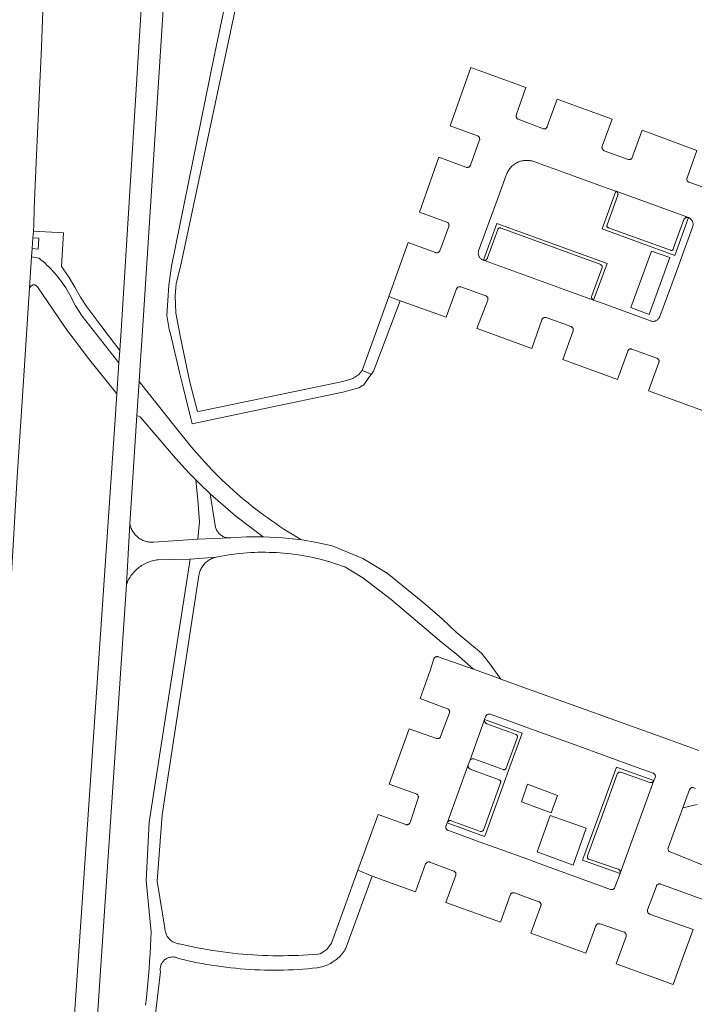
# Model space of a CAD drawing. Extents: x 146402 to 164798, y 455483 to 464134.
# Tile 401 of 575: x 158504 to 158596, y 461157 to 461292. Entities that reach past the tile are written whole.
import ezdxf

# ---------------------------------------------------------------- set-up
doc = ezdxf.new("R2010")
doc.units = 0
doc.header["$LTSCALE"] = 0.2
for name, color, linetype, lineweight in [('B-XX-VH-VERHARDING_ASFALT-GV', 252, 'CONTINUOUS', 18), ('B-XX-VH-VERHARDING_BETONSTRAATSTEEN-GV', 252, 'CONTINUOUS', 18), ('B-XX-VH-VERHARDING_STRAATBAKSTEEN-GV', 252, 'CONTINUOUS', 18), ('B-XX-VH-VERHARDING_TEGEL-GV', 252, 'CONTINUOUS', 18), ('B-XX-VH-VERHARDING_TEGEL_RUBBER-GV', 252, 'CONTINUOUS', 18)]:
    doc.layers.add(name, color=color, linetype=linetype, lineweight=lineweight)

msp = doc.modelspace()

# ---------------------------------------------------------------- linework, layer by layer
at = {"layer": 'B-XX-VH-VERHARDING_ASFALT-GV'}
for points in [[(158504.874, 461255.143), (158505.15, 461259.332), (158505.152, 461259.361), (158505.233, 461260.471), (158505.34, 461261.957), (158505.405, 461262.85), (158505.465, 461263.68), (158505.524, 461265.934), (158505.824, 461273.27), (158506.496, 461287.958), (158507.202, 461306.319), (158508.255, 461326.862), (158508.519, 461337.101), (158508.448, 461346.917), (158507.574, 461357.339), (158507.267, 461358.481), (158507.207, 461358.875), (158506.62, 461363.468), (158506.45, 461365.06), (158506.05, 461368.21), (158505.384, 461372.099), (158504.87, 461374.822), (158504.278, 461377.53), (158502.664, 461383.135)], [(158522.681, 461334.177), (158517.427, 461249.999), (158517.192, 461246.559), (158517.078, 461244.892), (158516.79, 461240.67), (158516.507, 461236.523), (158510.822, 461153.294)], [(158513.989, 461153.118), (158515.948, 461182.269), (158518.123, 461214.65), (158518.589, 461222.906), (158519.452, 461236.31), (158519.541, 461237.683), (158519.841, 461242.338), (158519.984, 461244.564), (158520.334, 461249.999), (158524.066, 461307.927)], [(158491.469, 461215.673), (158491.295, 461212.762), (158491.52, 461212.749), (158502.085, 461211.903), (158502.362, 461215.359), (158503.209, 461229.321), (158504.038, 461242.44), (158504.874, 461255.143)]]:
    msp.add_lwpolyline(points, dxfattribs=at)
for points in [[(158505.152, 461259.361), (158505.15, 461259.332), (158504.874, 461255.143), (158505.114, 461255.392), (158505.165, 461255.435), (158505.22, 461255.47), (158505.278, 461255.499), (158505.34, 461255.521), (158505.405, 461255.535), (158505.47, 461255.541), (158505.536, 461255.538), (158505.6, 461255.528), (158505.664, 461255.511), (158505.724, 461255.485), (158505.781, 461255.453), (158505.834, 461255.413), (158505.881, 461255.368), (158505.923, 461255.317), (158505.958, 461255.262), (158509.578, 461249.999), (158510.082, 461249.266), (158511.429, 461247.484), (158512.758, 461245.69), (158516.79, 461240.67), (158517.078, 461244.892), (158513.075, 461249.999), (158512.078, 461251.271), (158511.14, 461252.673), (158510.381, 461254.18), (158510.201, 461254.499), (158510.014, 461254.813), (158509.82, 461255.124), (158509.619, 461255.43), (158509.412, 461255.732), (158509.198, 461256.029), (158508.978, 461256.321), (158508.751, 461256.609), (158508.518, 461256.891), (158508.279, 461257.169), (158508.034, 461257.441), (158507.783, 461257.707), (158507.527, 461257.968), (158507.264, 461258.224), (158506.996, 461258.473), (158506.723, 461258.717), (158506.445, 461258.955), (158506.179, 461259.172)], [(158524.962, 461235.919), (158519.841, 461242.338), (158519.541, 461237.683), (158520.002, 461237.515), (158524.804, 461231.871), (158525.71, 461230.86), (158526.637, 461229.868), (158527.581, 461228.906), (158528.064, 461228.414), (158529.535, 461227.003), (158533.048, 461223.951), (158536.761, 461221.146), (158539.405, 461221.016), (158542.036, 461220.723), (158541.903, 461220.8), (158541.324, 461221.142), (158540.75, 461221.491), (158540.179, 461221.847), (158539.613, 461222.209), (158539.051, 461222.578), (158538.494, 461222.954), (158537.941, 461223.337), (158537.393, 461223.725), (158536.849, 461224.121), (158536.311, 461224.523), (158535.777, 461224.931), (158535.247, 461225.346), (158534.723, 461225.766), (158534.204, 461226.194), (158533.69, 461226.627), (158533.182, 461227.066), (158532.678, 461227.511), (158532.18, 461227.963), (158531.687, 461228.42), (158531.2, 461228.883), (158530.718, 461229.352), (158530.242, 461229.826), (158529.772, 461230.306), (158529.307, 461230.792), (158528.848, 461231.283), (158528.068, 461232.144), (158527.306, 461233.022), (158526.777, 461233.655), (158526.257, 461234.295)], [(158518.622, 461222.753), (158518.589, 461222.906), (158518.123, 461214.65), (158518.162, 461214.754), (158518.239, 461214.942), (158518.323, 461215.126), (158518.415, 461215.307), (158518.513, 461215.485), (158518.619, 461215.658), (158518.731, 461215.827), (158518.85, 461215.992), (158518.975, 461216.152), (158519.107, 461216.306), (158519.244, 461216.455), (158519.387, 461216.599), (158519.536, 461216.737), (158519.69, 461216.87), (158519.85, 461216.995), (158520.014, 461217.115), (158520.182, 461217.228), (158520.355, 461217.334), (158520.532, 461217.434), (158520.713, 461217.526), (158520.897, 461217.611), (158521.085, 461217.689), (158521.275, 461217.759), (158521.468, 461217.822), (158521.663, 461217.877), (158521.861, 461217.925), (158522.06, 461217.964), (158522.26, 461217.996), (158522.462, 461218.02), (158526.792, 461218.093), (158530.363, 461218.373), (158530.597, 461218.421), (158531.091, 461218.516), (158531.587, 461218.604), (158532.084, 461218.683), (158532.583, 461218.755), (158533.082, 461218.818), (158533.583, 461218.874), (158534.084, 461218.922), (158534.586, 461218.961), (158535.089, 461218.993), (158535.591, 461219.017), (158536.095, 461219.033), (158536.598, 461219.041), (158537.102, 461219.041), (158537.605, 461219.032), (158538.109, 461219.016), (158538.611, 461218.992), (158539.114, 461218.96), (158539.616, 461218.92), (158540.117, 461218.872), (158540.617, 461218.815), (158541.117, 461218.751), (158541.615, 461218.679), (158542.112, 461218.6), (158542.608, 461218.512), (158543.103, 461218.416), (158543.595, 461218.313), (158544.087, 461218.202), (158544.576, 461218.083), (158545.063, 461217.956), (158545.548, 461217.821), (158546.031, 461217.679), (158546.512, 461217.529), (158546.99, 461217.372), (158547.466, 461217.207), (158547.939, 461217.034), (158550.367, 461215.57), (158554.253, 461212.589), (158561.167, 461206.717), (158563.189, 461205.145), (158565.465, 461203.073), (158568.878, 461201.856), (158569.197, 461201.74), (158567.837, 461203.655), (158566.597, 461205.267), (158563.115, 461208.142), (158561.188, 461209.938), (158558.583, 461212.226), (158553.682, 461216.181), (158550.384, 461218.176), (158546.175, 461219.927), (158544.115, 461220.377), (158542.036, 461220.723), (158539.405, 461221.016), (158536.761, 461221.146), (158534.565, 461221.131), (158532.373, 461221.004), (158532.258, 461220.996), (158527.84, 461220.821), (158527.155, 461220.793), (158521.802, 461220.418), (158521.74, 461220.415), (158521.584, 461220.411), (158521.427, 461220.416), (158521.271, 461220.429), (158521.116, 461220.449), (158520.962, 461220.478), (158520.81, 461220.514), (158520.66, 461220.558), (158520.512, 461220.61), (158520.367, 461220.669), (158520.226, 461220.736), (158520.088, 461220.809), (158519.954, 461220.89), (158519.824, 461220.977), (158519.699, 461221.071), (158519.578, 461221.171), (158519.464, 461221.277), (158519.354, 461221.389), (158519.251, 461221.507), (158519.153, 461221.629), (158519.062, 461221.756), (158518.978, 461221.888), (158518.9, 461222.024), (158518.83, 461222.164), (158518.767, 461222.307), (158518.711, 461222.453), (158518.663, 461222.602)]]:
    msp.add_lwpolyline(points, close=True, dxfattribs=at)
at = {"layer": 'B-XX-VH-VERHARDING_BETONSTRAATSTEEN-GV'}
for points in [[(158598.303, 461268.329), (158594.904, 461269.528), (158594.853, 461269.553), (158594.8, 461269.588), (158594.753, 461269.629), (158594.711, 461269.675), (158594.675, 461269.727), (158594.646, 461269.783), (158594.624, 461269.841), (158594.611, 461269.903), (158594.604, 461269.965), (158594.606, 461270.028), (158594.616, 461270.09), (158594.634, 461270.15), (158595.971, 461273.868), (158588.508, 461276.633), (158587.149, 461272.923), (158587.138, 461272.892), (158587.113, 461272.839), (158587.081, 461272.789), (158587.042, 461272.745), (158586.998, 461272.705), (158586.949, 461272.673), (158586.896, 461272.647), (158586.84, 461272.628), (158586.782, 461272.617), (158586.723, 461272.615), (158586.664, 461272.62), (158586.606, 461272.633), (158583.318, 461273.83), (158583.27, 461273.855), (158583.218, 461273.89), (158583.17, 461273.931), (158583.129, 461273.979), (158583.093, 461274.031), (158583.065, 461274.087), (158583.044, 461274.146), (158583.03, 461274.207), (158583.025, 461274.27), (158583.027, 461274.333), (158583.038, 461274.395), (158583.056, 461274.455), (158584.403, 461278.152), (158576.896, 461280.849), (158575.562, 461277.137), (158575.547, 461277.086), (158575.523, 461277.032), (158575.492, 461276.981), (158575.455, 461276.935), (158575.411, 461276.895), (158575.363, 461276.861), (158575.31, 461276.833), (158575.255, 461276.813), (158575.196, 461276.801), (158575.137, 461276.796), (158575.078, 461276.8), (158575.02, 461276.811), (158571.596, 461278.126), (158571.593, 461278.128), (158571.537, 461278.157), (158571.486, 461278.194), (158571.439, 461278.237), (158571.399, 461278.285), (158571.365, 461278.338), (158571.338, 461278.395), (158571.318, 461278.455), (158571.306, 461278.517), (158571.302, 461278.58), (158571.306, 461278.643), (158571.318, 461278.705), (158572.637, 461282.448), (158565.144, 461285.172), (158562.302, 461277.224), (158566.039, 461275.874), (158566.07, 461275.857), (158566.124, 461275.821), (158566.174, 461275.779), (158566.218, 461275.731), (158566.256, 461275.678), (158566.286, 461275.62), (158566.31, 461275.56), (158566.326, 461275.497), (158566.334, 461275.432), (158566.335, 461275.367), (158566.327, 461275.302), (158565.061, 461271.841), (158565.053, 461271.824), (158565.02, 461271.769), (158564.981, 461271.72), (158564.936, 461271.675), (158564.885, 461271.636), (158564.831, 461271.604), (158564.772, 461271.58), (158564.711, 461271.562), (158564.648, 461271.553), (158564.585, 461271.551), (158564.522, 461271.558), (158564.46, 461271.572), (158560.741, 461272.947), (158558.095, 461265.44), (158561.843, 461264.099), (158561.857, 461264.093), (158561.913, 461264.063), (158561.964, 461264.025), (158562.01, 461263.982), (158562.05, 461263.934), (158562.084, 461263.88), (158562.111, 461263.823), (158562.13, 461263.763), (158562.142, 461263.701), (158562.146, 461263.638), (158562.141, 461263.575), (158562.129, 461263.513), (158560.91, 461260.178), (158560.903, 461260.166), (158560.868, 461260.112), (158560.826, 461260.063), (158560.778, 461260.019), (158560.725, 461259.981), (158560.668, 461259.95), (158560.608, 461259.927), (158560.545, 461259.911), (158560.48, 461259.903), (158560.415, 461259.902), (158560.351, 461259.91), (158560.288, 461259.926), (158556.572, 461261.293), (158553.92, 461253.921), (158555.491, 461253.358), (158555.894, 461253.214), (158561.738, 461251.122), (158563.185, 461254.983), (158563.206, 461255.034), (158563.235, 461255.085), (158563.27, 461255.131), (158563.312, 461255.173), (158563.359, 461255.208), (158563.41, 461255.236), (158563.465, 461255.257), (158563.522, 461255.271), (158563.58, 461255.277), (158563.639, 461255.274), (158563.696, 461255.264), (158563.752, 461255.246), (158567.178, 461254.033), (158567.214, 461254.015), (158567.266, 461253.981), (158567.314, 461253.941), (158567.357, 461253.895), (158567.393, 461253.844), (158567.422, 461253.789), (158567.444, 461253.73), (158567.459, 461253.669), (158567.466, 461253.607), (158567.464, 461253.544), (158567.455, 461253.482), (158567.438, 461253.422), (158565.958, 461249.585), (158565.974, 461249.579), (158573.469, 461246.856), (158574.825, 461250.768), (158574.849, 461250.823), (158574.88, 461250.876), (158574.918, 461250.925), (158574.962, 461250.968), (158575.011, 461251.005), (158575.065, 461251.036), (158575.122, 461251.059), (158575.182, 461251.074), (158575.243, 461251.082), (158575.304, 461251.082), (158575.365, 461251.074), (158575.425, 461251.058), (158578.806, 461249.836), (158578.819, 461249.831), (158578.874, 461249.806), (158578.924, 461249.774), (158578.97, 461249.735), (158579.011, 461249.69), (158579.045, 461249.641), (158579.072, 461249.588), (158579.092, 461249.531), (158579.104, 461249.472), (158579.108, 461249.412), (158579.104, 461249.353), (158579.092, 461249.294), (158579.073, 461249.237), (158577.663, 461245.333), (158585.159, 461242.611), (158586.553, 461246.478), (158586.561, 461246.508), (158586.582, 461246.56), (158586.61, 461246.609), (158586.645, 461246.654), (158586.686, 461246.694), (158586.732, 461246.727), (158586.782, 461246.753), (158586.835, 461246.773), (158586.891, 461246.784), (158586.947, 461246.788), (158587.004, 461246.783), (158587.059, 461246.771), (158587.112, 461246.751), (158590.524, 461245.533), (158590.57, 461245.511), (158590.622, 461245.477), (158590.67, 461245.438), (158590.712, 461245.392), (158590.748, 461245.342), (158590.777, 461245.287), (158590.799, 461245.229), (158590.813, 461245.168), (158590.819, 461245.107), (158590.817, 461245.045), (158590.808, 461244.984), (158590.79, 461244.924), (158589.37, 461241.082), (158596.75, 461238.404)], [(158596.266, 461191.981), (158591.724, 461193.612), (158582.487, 461196.948), (158572.839, 461200.416), (158569.197, 461201.74), (158568.878, 461201.856), (158565.465, 461203.073), (158560.668, 461204.783), (158560.609, 461204.798), (158560.549, 461204.805), (158560.488, 461204.804), (158560.428, 461204.795), (158560.369, 461204.778), (158560.314, 461204.753), (158560.262, 461204.722), (158560.214, 461204.684), (158560.172, 461204.64), (158560.136, 461204.591), (158560.107, 461204.538), (158560.092, 461204.501), (158559.586, 461202.914), (158558.191, 461199.068), (158561.948, 461197.69), (158562.003, 461197.662), (158562.054, 461197.627), (158562.099, 461197.586), (158562.139, 461197.539), (158562.173, 461197.487), (158562.199, 461197.432), (158562.219, 461197.373), (158562.23, 461197.313), (158562.234, 461197.251), (158562.229, 461197.19), (158562.217, 461197.129), (158560.991, 461193.886), (158560.964, 461193.832), (158560.931, 461193.783), (158560.891, 461193.738), (158560.846, 461193.699), (158560.796, 461193.666), (158560.741, 461193.64), (158560.684, 461193.622), (158560.625, 461193.611), (158560.566, 461193.609), (158560.506, 461193.614), (158560.447, 461193.627), (158560.433, 461193.632), (158556.703, 461194.963), (158553.968, 461187.418), (158557.682, 461186.069), (158557.736, 461186.043), (158557.785, 461186.01), (158557.83, 461185.97), (158557.869, 461185.925), (158557.902, 461185.875), (158557.928, 461185.821), (158557.946, 461185.764), (158557.957, 461185.705), (158557.959, 461185.646), (158557.954, 461185.586), (158557.941, 461185.528), (158557.928, 461185.491), (158556.827, 461182.15), (158556.8, 461182.095), (158556.767, 461182.044), (158556.727, 461181.998), (158556.681, 461181.958), (158556.631, 461181.924), (158556.576, 461181.897), (158556.519, 461181.877), (158556.459, 461181.865), (158556.398, 461181.861), (158556.338, 461181.865), (158556.278, 461181.876), (158556.235, 461181.89), (158552.469, 461183.28), (158549.703, 461175.65), (158551.641, 461174.856), (158557.569, 461172.723), (158558.941, 461176.53), (158558.973, 461176.584), (158559.012, 461176.633), (158559.056, 461176.677), (158559.106, 461176.715), (158559.16, 461176.747), (158559.218, 461176.771), (158559.278, 461176.787), (158559.34, 461176.796), (158559.402, 461176.797), (158559.465, 461176.79), (158559.522, 461176.776), (158562.798, 461175.544), (158562.853, 461175.518), (158562.905, 461175.485), (158562.952, 461175.446), (158562.993, 461175.401), (158563.028, 461175.351), (158563.056, 461175.297), (158563.078, 461175.239), (158563.091, 461175.18), (158563.096, 461175.119), (158563.094, 461175.058), (158563.083, 461174.997), (158563.079, 461174.982), (158561.694, 461171.238), (158569.168, 461168.549), (158570.508, 461172.269), (158570.525, 461172.324), (158570.55, 461172.376), (158570.581, 461172.424), (158570.619, 461172.467), (158570.663, 461172.504), (158570.711, 461172.535), (158570.763, 461172.559), (158570.818, 461172.576), (158570.875, 461172.584), (158570.932, 461172.585), (158570.989, 461172.578), (158571.044, 461172.563), (158571.068, 461172.554), (158574.42, 461171.349), (158574.474, 461171.326), (158574.524, 461171.296), (158574.57, 461171.259), (158574.61, 461171.217), (158574.644, 461171.169), (158574.671, 461171.117), (158574.691, 461171.063), (158574.703, 461171.005), (158574.707, 461170.947), (158574.704, 461170.889), (158574.692, 461170.831), (158574.677, 461170.786), (158573.32, 461167.056), (158580.826, 461164.355), (158582.189, 461168.061), (158582.212, 461168.116), (158582.242, 461168.167), (158582.279, 461168.214), (158582.322, 461168.256), (158582.37, 461168.291), (158582.422, 461168.32), (158582.478, 461168.341), (158582.536, 461168.355), (158582.595, 461168.361), (158582.655, 461168.359), (158582.714, 461168.349), (158582.761, 461168.335), (158586.061, 461167.211), (158586.116, 461167.182), (158586.166, 461167.147), (158586.212, 461167.105), (158586.251, 461167.058), (158586.285, 461167.006), (158586.311, 461166.95), (158586.33, 461166.891), (158586.341, 461166.83), (158586.344, 461166.768), (158586.339, 461166.707), (158586.327, 461166.646), (158586.321, 461166.627), (158584.951, 461162.872), (158592.764, 461160.066), (158594.174, 461163.988), (158595.455, 461167.549), (158589.519, 461169.676), (158589.464, 461169.701), (158589.413, 461169.733), (158589.367, 461169.772), (158589.327, 461169.816), (158589.292, 461169.866), (158589.265, 461169.919), (158589.244, 461169.976), (158589.232, 461170.035), (158589.227, 461170.095), (158589.23, 461170.155), (158589.242, 461170.214), (158589.25, 461170.242), (158590.451, 461173.495), (158590.472, 461173.549), (158590.501, 461173.6), (158590.536, 461173.647), (158590.577, 461173.688), (158590.624, 461173.724), (158590.675, 461173.752), (158590.729, 461173.774), (158590.786, 461173.788), (158590.844, 461173.794), (158590.902, 461173.792), (158590.96, 461173.782), (158591.016, 461173.764), (158591.041, 461173.753), (158596.918, 461171.614)], [(158598.393, 461175.715), (158592.33, 461178.157), (158592.213, 461178.224), (158592.124, 461178.317), (158592.115, 461178.326), (158592.11, 461178.336), (158592.052, 461178.461), (158592.035, 461178.582), (158592.056, 461178.732), (158594.055, 461184.159), (158594.982, 461186.673), (158595.012, 461186.727), (158595.048, 461186.776), (158595.09, 461186.82), (158595.138, 461186.858), (158595.19, 461186.889), (158595.246, 461186.914), (158595.305, 461186.931), (158595.365, 461186.94), (158595.426, 461186.941), (158595.487, 461186.934), (158595.546, 461186.92), (158595.554, 461186.917), (158595.8, 461186.827)]]:
    msp.add_lwpolyline(points, dxfattribs=at)
for points in [[(158572.526, 461272.514), (158572.679, 461272.521), (158572.832, 461272.52), (158572.984, 461272.511), (158573.137, 461272.495), (158573.288, 461272.47), (158573.437, 461272.437), (158573.585, 461272.397), (158573.729, 461272.35), (158583.712, 461268.744), (158584.93, 461268.304), (158584.939, 461268.301), (158584.951, 461268.296), (158594.819, 461264.718), (158594.861, 461264.7), (158594.942, 461264.66), (158595.018, 461264.613), (158595.09, 461264.56), (158595.157, 461264.5), (158595.218, 461264.435), (158595.273, 461264.364), (158595.322, 461264.289), (158595.364, 461264.209), (158595.398, 461264.126), (158595.425, 461264.041), (158595.445, 461263.953), (158595.456, 461263.865), (158595.459, 461263.775), (158595.455, 461263.685), (158595.442, 461263.597), (158595.422, 461263.509), (158595.394, 461263.424), (158592.999, 461256.845), (158590.915, 461251.197), (158590.906, 461251.175), (158590.869, 461251.093), (158590.825, 461251.016), (158590.775, 461250.942), (158590.717, 461250.874), (158590.654, 461250.81), (158590.585, 461250.753), (158590.512, 461250.702), (158590.434, 461250.657), (158590.353, 461250.62), (158590.269, 461250.591), (158590.182, 461250.569), (158590.094, 461250.554), (158590.005, 461250.548), (158589.915, 461250.549), (158589.826, 461250.559), (158589.739, 461250.577), (158589.653, 461250.602), (158582.802, 461253.101), (158582.136, 461253.354), (158581.904, 461253.445), (158581.881, 461253.455), (158581.874, 461253.458), (158566.842, 461258.89), (158566.835, 461258.893), (158566.821, 461258.9), (158566.8, 461258.908), (158566.717, 461258.944), (158566.638, 461258.988), (158566.563, 461259.038), (158566.492, 461259.095), (158566.427, 461259.157), (158566.367, 461259.226), (158566.314, 461259.299), (158566.268, 461259.377), (158566.228, 461259.458), (158566.196, 461259.543), (158566.172, 461259.63), (158566.155, 461259.719), (158566.146, 461259.809), (158566.145, 461259.9), (158566.152, 461259.99), (158566.167, 461260.079), (158566.19, 461260.167), (158568.593, 461266.734), (158569.951, 461270.486), (158569.987, 461270.592), (158570.043, 461270.734), (158570.106, 461270.874), (158570.177, 461271.009), (158570.254, 461271.141), (158570.338, 461271.269), (158570.429, 461271.392), (158570.526, 461271.51), (158570.629, 461271.624), (158570.738, 461271.731), (158570.853, 461271.833), (158570.972, 461271.928), (158571.097, 461272.017), (158571.225, 461272.1), (158571.358, 461272.176), (158571.495, 461272.244), (158571.635, 461272.306), (158571.779, 461272.359), (158571.924, 461272.406), (158572.072, 461272.445), (158572.222, 461272.476), (158572.374, 461272.499)], [(158584.939, 461268.301), (158584.93, 461268.304), (158583.051, 461263.154), (158592.952, 461259.559), (158594.819, 461264.718), (158594.772, 461264.728), (158594.712, 461264.74), (158594.652, 461264.743), (158594.592, 461264.739), (158594.532, 461264.727), (158594.475, 461264.707), (158594.421, 461264.68), (158594.371, 461264.646), (158594.326, 461264.605), (158594.286, 461264.559), (158594.253, 461264.509), (158594.227, 461264.454), (158594.219, 461264.432), (158592.758, 461260.43), (158592.738, 461260.385), (158592.711, 461260.345), (158592.677, 461260.309), (158592.638, 461260.279), (158592.595, 461260.256), (158592.549, 461260.241), (158592.501, 461260.233), (158592.452, 461260.233), (158592.403, 461260.241), (158592.365, 461260.253), (158583.919, 461263.32), (158583.874, 461263.335), (158583.832, 461263.358), (158583.794, 461263.388), (158583.762, 461263.423), (158583.736, 461263.463), (158583.717, 461263.507), (158583.705, 461263.554), (158583.702, 461263.601), (158583.706, 461263.649), (158583.718, 461263.695), (158583.726, 461263.714), (158585.19, 461267.754), (158585.206, 461267.811), (158585.214, 461267.869), (158585.214, 461267.928), (158585.206, 461267.986), (158585.19, 461268.042), (158585.166, 461268.096), (158585.136, 461268.146), (158585.099, 461268.192), (158585.056, 461268.232), (158585.008, 461268.266), (158584.951, 461268.296)], [(158594.819, 461264.718), (158584.951, 461268.296), (158585.008, 461268.266), (158585.056, 461268.232), (158585.099, 461268.192), (158585.136, 461268.146), (158585.166, 461268.096), (158585.19, 461268.042), (158585.206, 461267.986), (158585.214, 461267.928), (158585.214, 461267.869), (158585.206, 461267.811), (158585.19, 461267.754), (158583.726, 461263.714), (158583.718, 461263.695), (158583.706, 461263.649), (158583.702, 461263.601), (158583.705, 461263.554), (158583.717, 461263.507), (158583.736, 461263.463), (158583.762, 461263.423), (158583.794, 461263.388), (158583.832, 461263.358), (158583.874, 461263.335), (158583.919, 461263.32), (158592.365, 461260.253), (158592.403, 461260.241), (158592.452, 461260.233), (158592.501, 461260.233), (158592.549, 461260.241), (158592.595, 461260.256), (158592.638, 461260.279), (158592.677, 461260.309), (158592.711, 461260.345), (158592.738, 461260.385), (158592.758, 461260.43), (158594.219, 461264.432), (158594.227, 461264.454), (158594.253, 461264.509), (158594.286, 461264.559), (158594.326, 461264.605), (158594.371, 461264.646), (158594.421, 461264.68), (158594.475, 461264.707), (158594.532, 461264.727), (158594.592, 461264.739), (158594.652, 461264.743), (158594.712, 461264.74), (158594.772, 461264.728)], [(158583.715, 461258.437), (158568.686, 461263.893), (158566.835, 461258.893), (158566.842, 461258.89), (158566.901, 461258.878), (158566.962, 461258.874), (158567.022, 461258.877), (158567.082, 461258.889), (158567.139, 461258.908), (158567.194, 461258.935), (158567.244, 461258.969), (158567.29, 461259.009), (158567.329, 461259.054), (158567.363, 461259.105), (158567.389, 461259.159), (158567.408, 461259.214), (158568.79, 461263.08), (158568.808, 461263.127), (158568.834, 461263.171), (158568.865, 461263.21), (158568.903, 461263.243), (158568.946, 461263.271), (158568.992, 461263.291), (158569.041, 461263.303), (158569.091, 461263.308), (158569.142, 461263.305), (158569.191, 461263.294), (158569.238, 461263.275), (158569.258, 461263.264), (158582.846, 461258.287), (158582.891, 461258.267), (158582.932, 461258.24), (158582.968, 461258.207), (158582.998, 461258.169), (158583.022, 461258.126), (158583.038, 461258.08), (158583.047, 461258.031), (158583.047, 461257.982), (158583.04, 461257.934), (158583.033, 461257.909), (158581.62, 461254.021), (158581.606, 461253.961), (158581.6, 461253.9), (158581.602, 461253.839), (158581.612, 461253.779), (158581.629, 461253.72), (158581.655, 461253.664), (158581.687, 461253.612), (158581.725, 461253.565), (158581.77, 461253.523), (158581.82, 461253.487), (158581.874, 461253.458), (158581.881, 461253.455)], [(158569.142, 461263.305), (158569.091, 461263.308), (158569.041, 461263.303), (158568.992, 461263.291), (158568.946, 461263.271), (158568.903, 461263.243), (158568.865, 461263.21), (158568.834, 461263.171), (158568.808, 461263.127), (158568.79, 461263.08), (158567.408, 461259.214), (158567.389, 461259.159), (158567.363, 461259.105), (158567.329, 461259.054), (158567.29, 461259.009), (158567.244, 461258.969), (158567.194, 461258.935), (158567.139, 461258.908), (158567.082, 461258.889), (158567.022, 461258.877), (158566.962, 461258.874), (158566.901, 461258.878), (158566.842, 461258.89), (158581.874, 461253.458), (158581.82, 461253.487), (158581.77, 461253.523), (158581.725, 461253.565), (158581.687, 461253.612), (158581.655, 461253.664), (158581.629, 461253.72), (158581.612, 461253.779), (158581.602, 461253.839), (158581.6, 461253.9), (158581.606, 461253.961), (158581.62, 461254.021), (158583.033, 461257.909), (158583.04, 461257.934), (158583.047, 461257.982), (158583.047, 461258.031), (158583.038, 461258.08), (158583.022, 461258.126), (158582.998, 461258.169), (158582.968, 461258.207), (158582.932, 461258.24), (158582.891, 461258.267), (158582.846, 461258.287), (158569.258, 461263.264), (158569.238, 461263.275), (158569.191, 461263.294)], [(158505.34, 461261.957), (158505.233, 461260.471), (158506.074, 461260.417), (158506.165, 461261.887), (158505.37, 461261.954)], [(158528.064, 461228.414), (158527.581, 461228.906), (158527.869, 461226.161), (158528.09, 461223.175), (158527.84, 461220.821), (158532.258, 461220.996), (158532.132, 461220.995), (158532.007, 461221.002), (158531.883, 461221.017), (158531.759, 461221.04), (158531.637, 461221.07), (158531.518, 461221.109), (158531.401, 461221.154), (158531.287, 461221.208), (158531.177, 461221.268), (158531.071, 461221.335), (158530.97, 461221.409), (158530.873, 461221.489), (158530.782, 461221.575), (158530.696, 461221.667), (158530.617, 461221.764), (158530.544, 461221.866), (158530.477, 461221.972), (158530.417, 461222.083), (158530.365, 461222.197), (158530.32, 461222.314), (158530.282, 461222.434), (158530.252, 461222.556), (158530.23, 461222.679), (158529.535, 461227.003)], [(158567.528, 461196.957), (158567.588, 461196.962), (158567.648, 461196.959), (158567.707, 461196.948), (158567.764, 461196.93), (158570.437, 461195.984), (158572.776, 461195.133), (158579.363, 461192.758), (158587.833, 461189.695), (158590.008, 461188.908), (158590.02, 461188.904), (158590.074, 461188.88), (158590.125, 461188.849), (158590.171, 461188.812), (158590.212, 461188.769), (158590.247, 461188.72), (158590.275, 461188.668), (158590.295, 461188.612), (158590.308, 461188.554), (158590.313, 461188.494), (158590.31, 461188.435), (158590.299, 461188.376), (158590.28, 461188.32), (158590.115, 461187.904), (158590.114, 461187.901), (158585.495, 461175.233), (158585.488, 461175.215), (158584.78, 461173.321), (158584.763, 461173.284), (158584.731, 461173.23), (158584.692, 461173.182), (158584.648, 461173.138), (158584.598, 461173.101), (158584.545, 461173.071), (158584.487, 461173.047), (158584.427, 461173.031), (158584.366, 461173.023), (158584.304, 461173.023), (158584.242, 461173.031), (158584.182, 461173.047), (158575.433, 461176.23), (158574.066, 461176.724), (158572.883, 461177.152), (158565.877, 461179.683), (158561.999, 461181.104), (158561.954, 461181.125), (158561.901, 461181.157), (158561.853, 461181.196), (158561.81, 461181.241), (158561.774, 461181.291), (158561.744, 461181.345), (158561.721, 461181.402), (158561.706, 461181.462), (158561.699, 461181.524), (158561.7, 461181.586), (158561.709, 461181.647), (158561.909, 461182.134), (158561.936, 461182.211), (158564.755, 461190.024), (158564.97, 461190.594), (158567.001, 461196.231), (158567.008, 461196.248), (158567.18, 461196.684), (158567.198, 461196.722), (158567.229, 461196.773), (158567.267, 461196.819), (158567.311, 461196.86), (158567.36, 461196.895), (158567.413, 461196.923), (158567.469, 461196.944)], [(158572.125, 461194.344), (158567.001, 461196.231), (158566.99, 461196.191), (158566.979, 461196.133), (158566.976, 461196.073), (158566.981, 461196.014), (158566.994, 461195.956), (158567.015, 461195.9), (158567.043, 461195.848), (158567.078, 461195.799), (158567.119, 461195.756), (158567.165, 461195.719), (158567.216, 461195.688), (158567.271, 461195.664), (158567.311, 461195.652), (158571.291, 461194.176), (158571.336, 461194.149), (158571.376, 461194.115), (158571.41, 461194.076), (158571.439, 461194.032), (158571.46, 461193.984), (158571.473, 461193.933), (158571.479, 461193.881), (158571.477, 461193.829), (158571.472, 461193.8), (158569.928, 461189.566), (158569.908, 461189.522), (158569.881, 461189.481), (158569.848, 461189.446), (158569.81, 461189.416), (158569.767, 461189.393), (158569.721, 461189.378), (158569.673, 461189.37), (158569.624, 461189.37), (158569.576, 461189.378), (158569.532, 461189.394), (158569.529, 461189.395), (158565.549, 461190.85), (158565.488, 461190.864), (158565.426, 461190.87), (158565.363, 461190.867), (158565.301, 461190.857), (158565.241, 461190.839), (158565.184, 461190.814), (158565.13, 461190.782), (158565.081, 461190.742), (158565.038, 461190.698), (158565, 461190.647), (158564.97, 461190.594), (158564.755, 461190.024), (158564.742, 461189.963), (158564.738, 461189.9), (158564.741, 461189.838), (158564.752, 461189.776), (158564.771, 461189.717), (158564.797, 461189.66), (158564.831, 461189.607), (158564.871, 461189.559), (158564.916, 461189.516), (158564.967, 461189.479), (158565.022, 461189.449), (158565.037, 461189.443), (158569.004, 461187.974), (158569.049, 461187.952), (158569.09, 461187.923), (158569.125, 461187.889), (158569.155, 461187.848), (158569.178, 461187.804), (158569.193, 461187.757), (158569.201, 461187.707), (158569.201, 461187.657), (158569.192, 461187.608), (158569.189, 461187.596), (158566.838, 461181.131), (158566.811, 461181.085), (158566.778, 461181.044), (158566.738, 461181.008), (158566.694, 461180.979), (158566.646, 461180.957), (158566.595, 461180.942), (158566.543, 461180.935), (158566.49, 461180.936), (158566.437, 461180.945), (158566.428, 461180.947), (158562.461, 461182.406), (158562.406, 461182.423), (158562.348, 461182.432), (158562.291, 461182.433), (158562.233, 461182.427), (158562.177, 461182.412), (158562.124, 461182.39), (158562.074, 461182.361), (158562.028, 461182.325), (158561.988, 461182.283), (158561.936, 461182.211), (158561.909, 461182.134), (158567.009, 461180.257), (158567.163, 461180.681), (158569.685, 461187.624), (158570.28, 461189.263)], [(158566.99, 461196.191), (158567.001, 461196.231), (158564.97, 461190.594), (158565, 461190.647), (158565.038, 461190.698), (158565.081, 461190.742), (158565.13, 461190.782), (158565.184, 461190.814), (158565.241, 461190.839), (158565.301, 461190.857), (158565.363, 461190.867), (158565.426, 461190.87), (158565.488, 461190.864), (158565.549, 461190.85), (158569.529, 461189.395), (158569.532, 461189.394), (158569.576, 461189.378), (158569.624, 461189.37), (158569.673, 461189.37), (158569.721, 461189.378), (158569.767, 461189.393), (158569.81, 461189.416), (158569.848, 461189.446), (158569.881, 461189.481), (158569.908, 461189.522), (158569.928, 461189.566), (158571.472, 461193.8), (158571.477, 461193.829), (158571.479, 461193.881), (158571.473, 461193.933), (158571.46, 461193.984), (158571.439, 461194.032), (158571.41, 461194.076), (158571.376, 461194.115), (158571.336, 461194.149), (158571.291, 461194.176), (158567.311, 461195.652), (158567.271, 461195.664), (158567.216, 461195.688), (158567.165, 461195.719), (158567.119, 461195.756), (158567.078, 461195.799), (158567.043, 461195.848), (158567.015, 461195.9), (158566.994, 461195.956), (158566.981, 461196.014), (158566.976, 461196.073), (158566.979, 461196.133)], [(158564.742, 461189.963), (158564.755, 461190.024), (158561.936, 461182.211), (158561.988, 461182.283), (158562.028, 461182.325), (158562.074, 461182.361), (158562.124, 461182.39), (158562.177, 461182.412), (158562.233, 461182.427), (158562.291, 461182.433), (158562.348, 461182.432), (158562.406, 461182.423), (158562.461, 461182.406), (158566.428, 461180.947), (158566.437, 461180.945), (158566.49, 461180.936), (158566.543, 461180.935), (158566.595, 461180.942), (158566.646, 461180.957), (158566.694, 461180.979), (158566.738, 461181.008), (158566.778, 461181.044), (158566.811, 461181.085), (158566.838, 461181.131), (158569.189, 461187.596), (158569.192, 461187.608), (158569.201, 461187.657), (158569.201, 461187.707), (158569.193, 461187.757), (158569.178, 461187.804), (158569.155, 461187.848), (158569.125, 461187.889), (158569.09, 461187.923), (158569.049, 461187.952), (158569.004, 461187.974), (158565.037, 461189.443), (158565.022, 461189.449), (158564.967, 461189.479), (158564.916, 461189.516), (158564.871, 461189.559), (158564.831, 461189.607), (158564.797, 461189.66), (158564.771, 461189.717), (158564.752, 461189.776), (158564.741, 461189.838), (158564.738, 461189.9)], [(158590.115, 461187.904), (158584.995, 461189.697), (158580.37, 461177.036), (158585.488, 461175.215), (158585.495, 461175.233), (158585.511, 461175.291), (158585.519, 461175.351), (158585.519, 461175.411), (158585.511, 461175.471), (158585.495, 461175.53), (158585.471, 461175.585), (158585.441, 461175.637), (158585.404, 461175.685), (158585.361, 461175.727), (158585.312, 461175.764), (158585.26, 461175.793), (158585.219, 461175.81), (158581.238, 461177.158), (158581.192, 461177.178), (158581.15, 461177.205), (158581.112, 461177.238), (158581.08, 461177.276), (158581.055, 461177.32), (158581.037, 461177.366), (158581.027, 461177.415), (158581.025, 461177.466), (158581.03, 461177.515), (158581.044, 461177.563), (158581.065, 461177.609), (158581.071, 461177.62), (158583.228, 461183.571), (158585.14, 461188.877), (158585.176, 461188.922), (158585.218, 461188.961), (158585.265, 461188.994), (158585.316, 461189.02), (158585.37, 461189.039), (158585.427, 461189.05), (158585.484, 461189.053), (158585.542, 461189.049), (158585.583, 461189.04), (158589.546, 461187.644), (158589.601, 461187.625), (158589.659, 461187.614), (158589.717, 461187.611), (158589.775, 461187.616), (158589.832, 461187.629), (158589.887, 461187.649), (158589.938, 461187.677), (158589.985, 461187.711), (158590.027, 461187.752), (158590.063, 461187.798), (158590.092, 461187.848), (158590.114, 461187.901)], [(158585.542, 461189.049), (158585.484, 461189.053), (158585.427, 461189.05), (158585.37, 461189.039), (158585.316, 461189.02), (158585.265, 461188.994), (158585.218, 461188.961), (158585.176, 461188.922), (158585.14, 461188.877), (158583.228, 461183.571), (158581.071, 461177.62), (158581.065, 461177.609), (158581.044, 461177.563), (158581.03, 461177.515), (158581.025, 461177.466), (158581.027, 461177.415), (158581.037, 461177.366), (158581.055, 461177.32), (158581.08, 461177.276), (158581.112, 461177.238), (158581.15, 461177.205), (158581.192, 461177.178), (158581.238, 461177.158), (158585.219, 461175.81), (158585.26, 461175.793), (158585.312, 461175.764), (158585.361, 461175.727), (158585.404, 461175.685), (158585.441, 461175.637), (158585.471, 461175.585), (158585.495, 461175.53), (158585.511, 461175.471), (158585.519, 461175.411), (158585.519, 461175.351), (158585.511, 461175.291), (158585.495, 461175.233), (158590.114, 461187.901), (158590.092, 461187.848), (158590.063, 461187.798), (158590.027, 461187.752), (158589.985, 461187.711), (158589.938, 461187.677), (158589.887, 461187.649), (158589.832, 461187.629), (158589.775, 461187.616), (158589.717, 461187.611), (158589.659, 461187.614), (158589.601, 461187.625), (158589.546, 461187.644), (158585.583, 461189.04)]]:
    msp.add_lwpolyline(points, close=True, dxfattribs=at)
at = {"layer": 'B-XX-VH-VERHARDING_STRAATBAKSTEEN-GV'}
msp.add_lwpolyline([(158555.491, 461253.358), (158553.92, 461253.921), (158553.184, 461251.887), (158552.462, 461249.894), (158550.295, 461243.846), (158551.547, 461243.332), (158551.82, 461243.756), (158552.03, 461244.215), (158554.22, 461250)], close=True, dxfattribs=at)
at = {"layer": 'B-XX-VH-VERHARDING_TEGEL-GV'}
for points in [[(158531.432, 461293.206), (158530.063, 461286.519), (158524.242, 461258.075), (158523.89, 461255.508), (158523.739, 461253.407), (158523.615, 461251.336), (158523.966, 461249.438), (158524.111, 461248.832), (158525.37, 461243.579), (158525.848, 461241.591), (158526.843, 461237.459), (158527.105, 461236.584), (158536.778, 461238.602), (158547.655, 461240.871), (158549.857, 461241.495), (158550.5, 461241.906), (158551.303, 461243.04), (158551.36, 461243.102), (158551.469, 461243.231), (158551.547, 461243.332), (158550.295, 461243.846), (158549.847, 461243.276), (158549.035, 461242.762), (158547.646, 461242.364), (158528.188, 461238.313), (158527.813, 461238.234), (158526.767, 461242.252), (158525.499, 461248.326), (158524.869, 461251.683), (158524.81, 461252.876), (158524.753, 461254.024), (158524.913, 461255.722), (158525.48, 461258.031), (158532.898, 461292.833)], [(158521.679, 461152.785), (158522.26, 461157.589), (158522.743, 461161.844), (158522.733, 461161.913), (158522.723, 461162.029), (158522.721, 461162.146), (158522.726, 461162.262), (158522.74, 461162.378), (158522.762, 461162.492), (158522.791, 461162.605), (158522.828, 461162.715), (158522.873, 461162.823), (158522.925, 461162.927), (158522.984, 461163.028), (158523.049, 461163.124), (158523.121, 461163.216), (158523.199, 461163.302), (158523.283, 461163.383), (158523.373, 461163.457), (158523.467, 461163.526), (158523.565, 461163.588), (158523.668, 461163.643), (158523.775, 461163.691), (158523.884, 461163.731), (158523.995, 461163.764), (158524.109, 461163.789), (158524.225, 461163.806), (158524.341, 461163.815), (158524.457, 461163.817), (158524.573, 461163.81), (158524.689, 461163.795), (158524.803, 461163.773), (158524.916, 461163.742), (158525.026, 461163.704), (158525.133, 461163.659), (158525.237, 461163.606), (158525.876, 461163.451), (158526.517, 461163.305), (158527.159, 461163.166), (158527.803, 461163.035), (158528.449, 461162.912), (158529.096, 461162.797), (158529.745, 461162.689), (158530.394, 461162.589), (158531.045, 461162.498), (158531.697, 461162.414), (158532.35, 461162.339), (158533.004, 461162.271), (158533.659, 461162.211), (158534.314, 461162.159), (158534.97, 461162.115), (158535.626, 461162.079), (158536.283, 461162.051), (158536.94, 461162.031), (158537.597, 461162.019), (158538.254, 461162.016), (158538.912, 461162.02), (158539.569, 461162.032), (158540.226, 461162.052), (158540.883, 461162.08), (158541.539, 461162.116), (158542.195, 461162.16), (158542.85, 461162.212), (158543.505, 461162.272), (158544.159, 461162.34), (158544.366, 461162.376), (158544.572, 461162.42), (158544.776, 461162.472), (158544.977, 461162.531), (158545.177, 461162.598), (158545.373, 461162.673), (158545.567, 461162.755), (158545.758, 461162.844), (158545.944, 461162.94), (158546.128, 461163.044), (158546.306, 461163.154), (158546.481, 461163.271), (158546.651, 461163.395), (158546.817, 461163.525), (158546.977, 461163.661), (158547.132, 461163.804), (158547.281, 461163.951), (158547.425, 461164.105), (158547.562, 461164.264), (158547.694, 461164.428), (158547.819, 461164.597), (158547.938, 461164.771), (158548.014, 461164.89), (158550.154, 461170.77), (158551.641, 461174.856), (158549.703, 461175.65), (158548.93, 461173.519), (158548.246, 461171.633), (158546.104, 461165.72), (158545.455, 461164.848), (158544.552, 461164.242), (158544.288, 461164.218), (158543.604, 461164.161), (158542.918, 461164.112), (158542.232, 461164.072), (158541.545, 461164.039), (158540.859, 461164.014), (158540.171, 461163.997), (158539.484, 461163.988), (158538.797, 461163.987), (158538.109, 461163.995), (158537.422, 461164.01), (158536.736, 461164.033), (158536.049, 461164.064), (158535.363, 461164.103), (158534.677, 461164.15), (158533.992, 461164.205), (158533.308, 461164.268), (158532.624, 461164.339), (158531.941, 461164.418), (158531.259, 461164.505), (158530.579, 461164.6), (158529.899, 461164.703), (158527.606, 461165.11), (158525.33, 461165.607), (158525.3, 461165.61), (158525.17, 461165.628), (158525.041, 461165.654), (158524.914, 461165.687), (158524.789, 461165.728), (158524.667, 461165.777), (158524.548, 461165.833), (158524.433, 461165.896), (158524.322, 461165.966), (158524.215, 461166.043), (158524.113, 461166.126), (158524.017, 461166.216), (158523.926, 461166.31), (158523.841, 461166.411), (158523.762, 461166.516), (158523.69, 461166.626), (158523.624, 461166.739), (158523.566, 461166.857), (158523.514, 461166.978), (158523.471, 461167.102), (158523.435, 461167.229), (158523.407, 461167.357), (158523.386, 461167.487), (158523.374, 461167.618), (158523.369, 461167.749), (158522.32, 461174.152), (158523.003, 461183.204), (158528.011, 461215.891), (158528.023, 461215.965), (158528.054, 461216.116), (158528.093, 461216.266), (158528.14, 461216.414), (158528.194, 461216.559), (158528.256, 461216.701), (158528.325, 461216.84), (158528.401, 461216.975), (158528.484, 461217.106), (158528.573, 461217.232), (158528.669, 461217.354), (158528.771, 461217.47), (158528.879, 461217.582), (158528.993, 461217.687), (158529.112, 461217.786), (158529.236, 461217.88), (158529.364, 461217.966), (158529.497, 461218.046), (158529.633, 461218.119), (158529.774, 461218.185), (158529.917, 461218.243), (158530.063, 461218.294), (158530.212, 461218.337), (158530.363, 461218.373), (158526.792, 461218.093), (158521.208, 461182.197), (158520.791, 461174.241), (158521.47, 461167.191), (158521.435, 461166.284), (158521.389, 461165.275), (158521.334, 461164.266), (158521.272, 461163.258), (158521.202, 461162.251), (158521.124, 461161.244), (158521.038, 461160.238), (158520.943, 461159.232), (158520.841, 461158.227), (158520.731, 461157.223)], [(158595.8, 461186.827), (158595.554, 461186.917), (158595.546, 461186.92), (158595.487, 461186.934), (158595.426, 461186.941), (158595.365, 461186.94), (158595.305, 461186.931), (158595.246, 461186.914), (158595.19, 461186.889), (158595.138, 461186.858), (158595.09, 461186.82), (158595.048, 461186.776), (158595.012, 461186.727), (158594.982, 461186.673), (158594.055, 461184.159), (158596.039, 461184.646)]]:
    msp.add_lwpolyline(points, dxfattribs=at)
for points in [[(158505.405, 461262.85), (158505.34, 461261.957), (158505.37, 461261.954), (158506.165, 461261.887), (158506.074, 461260.417), (158505.233, 461260.471), (158505.152, 461259.361), (158506.179, 461259.172), (158506.445, 461258.955), (158506.723, 461258.717), (158506.996, 461258.473), (158507.264, 461258.224), (158507.527, 461257.968), (158507.783, 461257.707), (158508.034, 461257.441), (158508.279, 461257.169), (158508.518, 461256.891), (158508.751, 461256.609), (158508.978, 461256.321), (158509.198, 461256.029), (158509.412, 461255.732), (158509.619, 461255.43), (158509.82, 461255.124), (158510.014, 461254.813), (158510.201, 461254.499), (158510.381, 461254.18), (158511.14, 461252.673), (158512.078, 461251.271), (158513.075, 461249.999), (158517.078, 461244.892), (158517.192, 461246.559), (158514.602, 461249.999), (158512.694, 461252.533), (158511.837, 461253.859), (158511.067, 461255.237), (158510.199, 461256.665), (158509.257, 461258.046), (158509.522, 461262.611)], [(158576.959, 461185.869), (158572.874, 461187.405), (158572.042, 461184.992), (158576.089, 461183.484)]]:
    msp.add_lwpolyline(points, close=True, dxfattribs=at)
at = {"layer": 'B-XX-VH-VERHARDING_TEGEL_RUBBER-GV'}
for points in [[(158592.272, 461259.281), (158589.798, 461260.109), (158586.958, 461252.422), (158589.479, 461251.464)], [(158580.851, 461181.373), (158575.956, 461183.102), (158574.19, 461178.18), (158574.547, 461178.047), (158579.093, 461176.349)]]:
    msp.add_lwpolyline(points, close=True, dxfattribs=at)

doc.saveas('drawing.dxf')
